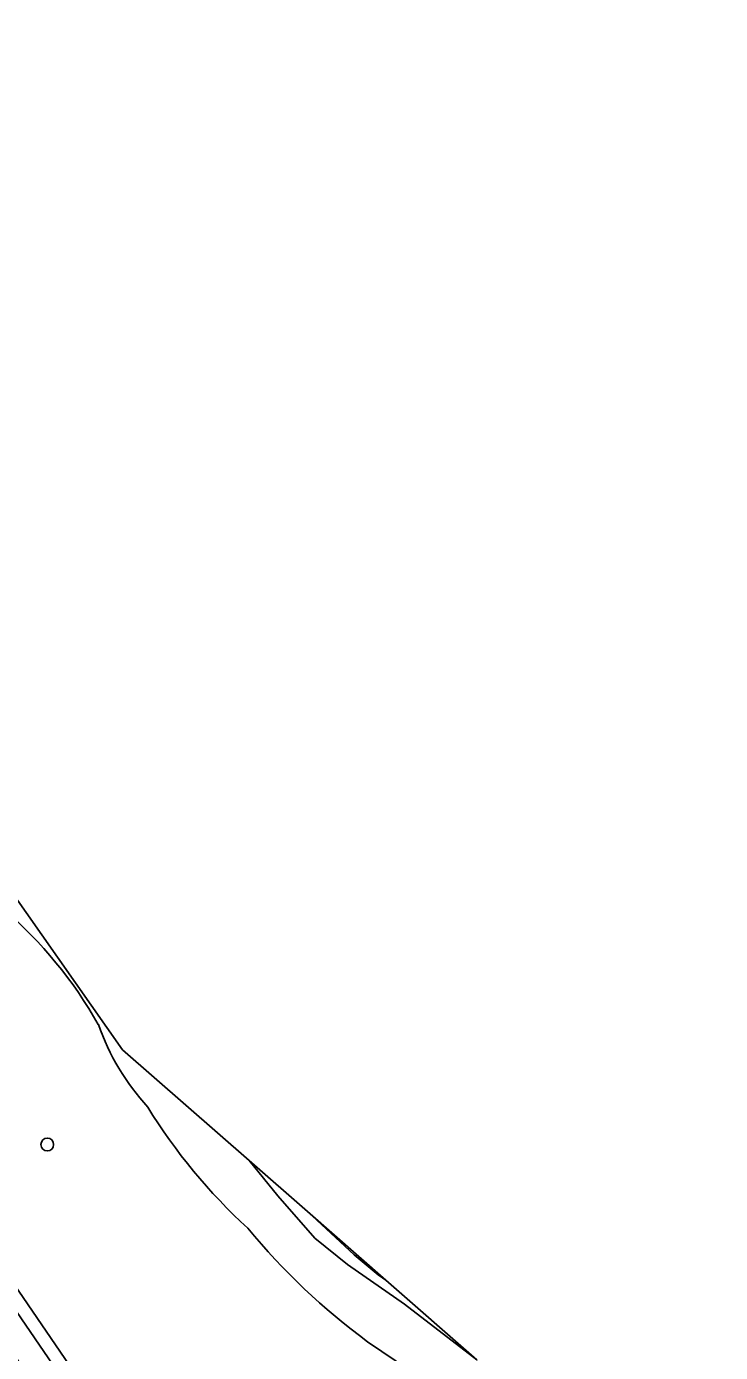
# Model space of a CAD drawing. Extents: x 155275 to 156265, y 382654 to 383635.
# Drawn here: x 156165.6 to 156218.6, y 383246.9 to 383348.3 of the extents above; entities that cross this region are included whole.
import ezdxf

# ---------------------------------------------------------------- set-up
doc = ezdxf.new("R2010")
doc.units = 0
for name, color, linetype in [('IMGEO_Boom', 7, 'Continuous'), ('IMGEO_Groenvoorziening', 7, 'Continuous'), ('IMGEO_Muur', 7, 'Continuous'), ('IMGEO_Oever', 7, 'Continuous'), ('IMGEO_Voetpad_gesloten', 7, 'Continuous'), ('IMGEO_Waterloop', 7, 'Continuous')]:
    doc.layers.add(name, color=color, linetype=linetype)

msp = doc.modelspace()

# ---------------------------------------------------------------- linework, layer by layer
at = {"layer": 'IMGEO_Boom'}
msp.add_circle((156167.15, 383262.84), 0.489, dxfattribs=at)
at = {"layer": 'IMGEO_Groenvoorziening'}
for points in [[(156159.55, 383275.01), (156159.3, 383274.71), (156159.04, 383274.41), (156158.77, 383274.1), (156155.39, 383270.56), (156153.36, 383268.61), (156191.28, 383213.12), (156200.06, 383219.14), (156212.25, 383227.49), (156212.41, 383227.28), (156213.08, 383226.43), (156218.58, 383230.11), (156215.55, 383232.76)], [(156215.55, 383232.76), (156215, 383232.29), (156211.66, 383233.79), (156200.15, 383242), (156191.62, 383247.76)]]:
    msp.add_lwpolyline(points, dxfattribs=at)
for centre, radius, start, end in [((156141.88, 383255.48), 33.53, 29.545, 49.1419), ((156188.55, 383278.18), 18.55, 199.4187, 222.2897), ((156212.36, 383288.92), 44.14, 211.7413, 227.3825), ((156221.95, 383288.84), 51.06, 219.3816, 233.5679)]:
    msp.add_arc(centre, radius, start, end, dxfattribs=at)
at = {"layer": 'IMGEO_Muur'}
msp.add_lwpolyline([(156213.08, 383226.43), (156212.41, 383227.28), (156212.25, 383227.49), (156200.06, 383219.14), (156191.28, 383213.12), (156153.36, 383268.61), (156152.72, 383269.54), (156132.64, 383298.93), (156099.47, 383347.47), (156098.9, 383348.29), (156098.19, 383347.67), (156099.06, 383346.28), (156190.98, 383211.77), (156191.07, 383211.64), (156195.21, 383214.48)], close=True, dxfattribs=at)
at = {"layer": 'IMGEO_Oever'}
for points in [[(156199.98, 383246.38), (156194.43, 383250.64), (156190.09, 383253.67), (156187.59, 383255.69), (156184.76, 383258.93), (156182.58, 383261.61), (156172.89, 383270.08), (156164.34, 383282.29)], [(156193.02, 383252.47), (156187.03, 383257.71), (156190.6, 383254.4), (156192.44, 383252.89), (156193.02, 383252.47)], [(156191.62, 383247.76), (156200.15, 383242)]]:
    msp.add_lwpolyline(points, dxfattribs=at)
for centre, radius, start, end in [((156141.88, 383255.48), 33.53, 29.545, 49.1419), ((156188.55, 383278.18), 18.55, 199.4187, 222.2897), ((156212.36, 383288.92), 44.14, 211.7413, 227.3825), ((156221.95, 383288.84), 51.06, 219.3816, 233.5679)]:
    msp.add_arc(centre, radius, start, end, dxfattribs=at)
at = {"layer": 'IMGEO_Voetpad_gesloten'}
msp.add_lwpolyline([(156190.98, 383211.77), (156099.06, 383346.28), (156098.19, 383347.67), (156096.59, 383346.05), (156099.55, 383341.75), (156100.94, 383339.71), (156102.43, 383337.57), (156103.84, 383335.5), (156105.31, 383333.36), (156108.61, 383328.58), (156110.08, 383326.43), (156111.48, 383324.37), (156114.42, 383320.08), (156117.13, 383316.14), (156121.54, 383309.7), (156145.64, 383274.51), (156149.98, 383268.17), (156151.38, 383266.13), (156152.83, 383263.95), (156154.25, 383261.91), (156155.73, 383259.76), (156158.98, 383254.97), (156163.34, 383248.63), (156167.17, 383243)], dxfattribs=at)
at = {"layer": 'IMGEO_Waterloop'}
msp.add_lwpolyline([(156193.02, 383252.47), (156192.44, 383252.89), (156190.6, 383254.4), (156187.03, 383257.71), (156182.58, 383261.61), (156184.76, 383258.93), (156187.59, 383255.69), (156190.09, 383253.67), (156194.43, 383250.64), (156199.98, 383246.38)], close=True, dxfattribs=at)

doc.saveas('drawing.dxf')
